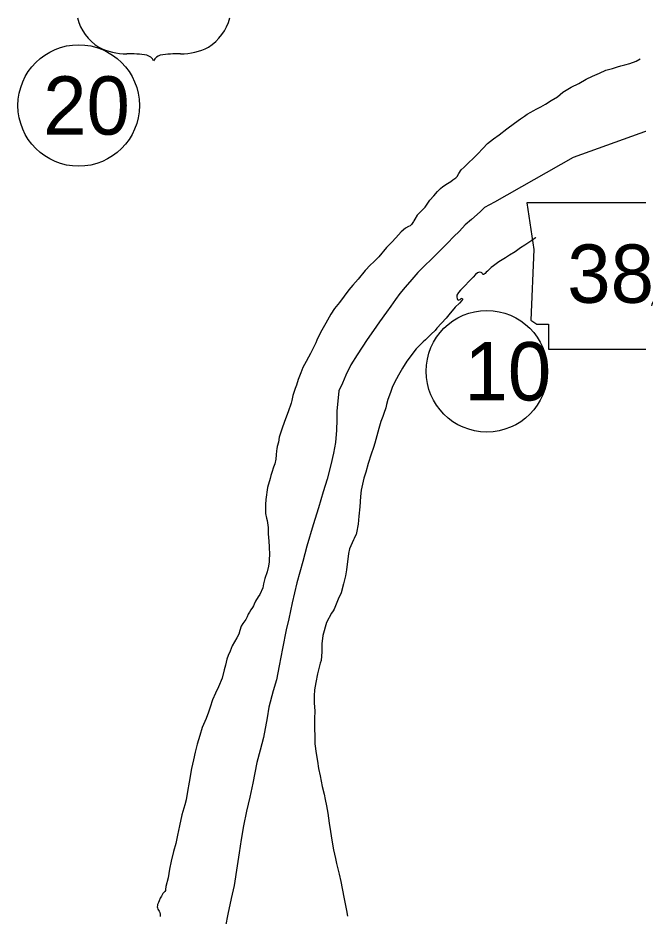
# Model space of a CAD drawing. Extents: x -939622 to -934222, y 1383701 to 1385301.
# Drawn here: x -935529.12 to -935508.91, y 1384368.16 to 1384397.42 of the extents above; entities that cross this region are included whole.
import ezdxf

# ---------------------------------------------------------------- set-up
doc = ezdxf.new("R2010")
doc.units = 0
for name, color, linetype in [('21', 7, 'Continuous'), ('22', 7, 'Continuous'), ('27', 7, 'Continuous'), ('3', 7, 'Continuous'), ('9', 7, 'Continuous')]:
    doc.layers.add(name, color=color, linetype=linetype)

msp = doc.modelspace()

# ---------------------------------------------------------------- linework, layer by layer
at = {"layer": '21'}
msp.add_lwpolyline([(-935512.534, 1384391.402), (-935512.306, 1384389.88), (-935512.407, 1384387.571), (-935512.204, 1384387.444), (-935511.824, 1384387.444), (-935511.824, 1384386.632), (-935508.626, 1384386.632), (-935508.474, 1384386.961), (-935508.525, 1384387.494), (-935508.449, 1384388.103), (-935508.17, 1384388.586), (-935507.992, 1384388.941), (-935507.738, 1384389.322), (-935507.586, 1384389.728), (-935507.459, 1384390.057), (-935507.231, 1384390.337), (-935507.18, 1384390.514), (-935507.281, 1384390.641), (-935508.068, 1384390.641), (-935507.89, 1384390.996), (-935507.865, 1384391.225), (-935507.97, 1384391.4)], close=True, dxfattribs=at)
at = {"layer": '22'}
for centre, radius, start, end in [((-935525.593, 1384397.851), 1.65, 195.1074, 237.1312), ((-935523.807, 1384397.851), 1.65, 302.8688, 344.8926), ((-935525.562, 1384398.37), 2.118, 244.0771, 269.5779), ((-935523.837, 1384398.37), 2.118, 270.4221, 295.9229), ((-935525.513, 1384392.373), 3.88, 81.1942, 90.9539), ((-935525.028, 1384395.851), 0.372, 28.0342, 72.9864), ((-935524.372, 1384395.851), 0.372, 107.0136, 151.9658), ((-935523.886, 1384392.373), 3.88, 89.0461, 98.8058)]:
    msp.add_arc(centre, radius, start, end, dxfattribs=at)
at = {"layer": '27'}
for centre in [(-935527.142, 1384394.568), (-935513.835, 1384385.908)]:
    msp.add_circle(centre, 1.98, dxfattribs=at)
at = {"layer": '3'}
for points in [[(-935514.05, 1384391.106), (-935513.904, 1384391.255), (-935513.739, 1384391.34), (-935513.575, 1384391.426), (-935511.007, 1384392.886), (-935505.305, 1384394.941), (-935505.1, 1384394.984), (-935504.862, 1384395.034), (-935502.501, 1384395.145), (-935502.275, 1384395.134), (-935502.113, 1384395.126), (-935501.952, 1384395.094), (-935501.611, 1384395.052), (-935501.339, 1384395.007), (-935501.096, 1384394.945), (-935500.74, 1384394.849), (-935500.451, 1384394.754), (-935499.59, 1384394.514), (-935498.302, 1384394.098), (-935497.219, 1384393.793), (-935497.03, 1384393.733), (-935496.932, 1384393.68), (-935496.917, 1384393.671)], [(-935514.05, 1384391.106), (-935514.336, 1384390.849), (-935514.539, 1384390.68), (-935514.728, 1384390.479), (-935514.927, 1384390.293), (-935515.113, 1384390.095), (-935515.308, 1384389.903), (-935515.463, 1384389.739), (-935515.604, 1384389.595), (-935515.676, 1384389.534), (-935515.834, 1384389.377), (-935515.978, 1384389.235), (-935516.09, 1384389.128), (-935516.281, 1384388.902), (-935516.495, 1384388.649), (-935516.674, 1384388.439), (-935516.816, 1384388.249), (-935516.971, 1384388.032), (-935517.106, 1384387.83), (-935517.33, 1384387.519), (-935517.527, 1384387.239), (-935517.736, 1384386.944), (-935517.902, 1384386.69), (-935518.062, 1384386.442), (-935518.27, 1384386.113), (-935518.432, 1384385.784), (-935518.544, 1384385.526), (-935518.658, 1384385.268), (-935518.726, 1384384.611), (-935518.729, 1384384.327), (-935518.732, 1384383.993), (-935518.769, 1384383.593), (-935518.837, 1384383.235), (-935518.92, 1384382.86), (-935519.046, 1384382.394), (-935519.172, 1384381.975), (-935519.329, 1384381.459), (-935519.497, 1384380.903), (-935519.701, 1384380.211), (-935519.832, 1384379.714), (-935520.029, 1384379.012), (-935520.178, 1384378.36), (-935520.29, 1384377.84), (-935520.379, 1384377.481), (-935520.494, 1384376.87), (-935520.601, 1384376.308), (-935520.698, 1384375.855), (-935520.8, 1384375.501), (-935520.944, 1384374.964), (-935520.998, 1384374.618), (-935521.12, 1384373.971), (-935521.222, 1384373.566), (-935521.331, 1384373.16), (-935521.466, 1384372.488), (-935521.563, 1384372.029), (-935521.666, 1384371.572), (-935521.769, 1384371.098), (-935521.842, 1384370.654), (-935521.913, 1384370.214), (-935521.973, 1384369.796), (-935522.077, 1384369.152), (-935522.169, 1384368.726), (-935522.285, 1384368.221), (-935522.352, 1384367.833)]]:
    msp.add_lwpolyline(points, dxfattribs=at)
at = {"layer": '9'}
for points in [[(-935516.102, 1384390.991), (-935515.959, 1384391.148), (-935515.843, 1384391.259), (-935515.74, 1384391.423), (-935515.697, 1384391.479), (-935515.568, 1384391.621), (-935515.446, 1384391.765), (-935515.345, 1384391.863), (-935515.27, 1384391.927), (-935515.115, 1384392.024), (-935515.007, 1384392.095), (-935514.94, 1384392.144), (-935514.85, 1384392.214), (-935514.807, 1384392.255), (-935514.752, 1384392.357), (-935514.67, 1384392.472), (-935514.575, 1384392.558), (-935514.126, 1384392.994), (-935513.968, 1384393.17), (-935513.819, 1384393.325), (-935513.622, 1384393.481), (-935513.43, 1384393.617), (-935513.18, 1384393.806), (-935512.93, 1384393.995), (-935512.739, 1384394.136), (-935512.61, 1384394.223), (-935512.523, 1384394.282), (-935512.403, 1384394.347), (-935512.327, 1384394.39), (-935512.206, 1384394.456), (-935512.077, 1384394.522), (-935511.919, 1384394.61), (-935511.738, 1384394.727), (-935511.537, 1384394.851), (-935511.354, 1384395.003), (-935511.088, 1384395.163), (-935510.833, 1384395.289), (-935510.601, 1384395.423), (-935510.393, 1384395.52), (-935510.163, 1384395.621), (-935509.957, 1384395.717), (-935509.871, 1384395.742), (-935509.735, 1384395.776), (-935509.572, 1384395.831), (-935509.468, 1384395.86), (-935509.34, 1384395.89), (-935509.171, 1384395.933), (-935508.965, 1384396.012), (-935508.833, 1384396.09)], [(-935516.102, 1384390.991), (-935516.18, 1384390.863), (-935516.22, 1384390.81), (-935516.228, 1384390.791), (-935516.244, 1384390.752), (-935516.292, 1384390.689), (-935516.339, 1384390.648), (-935516.392, 1384390.625), (-935516.491, 1384390.566), (-935516.624, 1384390.455), (-935516.801, 1384390.26), (-935516.93, 1384390.119), (-935517.111, 1384389.937), (-935517.362, 1384389.639), (-935517.436, 1384389.561), (-935517.531, 1384389.46), (-935517.629, 1384389.378), (-935517.801, 1384389.193), (-935518.031, 1384388.911), (-935518.209, 1384388.714), (-935518.337, 1384388.561), (-935518.49, 1384388.355), (-935518.64, 1384388.147), (-935518.799, 1384387.956), (-935518.923, 1384387.764), (-935519.09, 1384387.479), (-935519.212, 1384387.248), (-935519.29, 1384387.103), (-935519.377, 1384386.918), (-935519.41, 1384386.839), (-935519.581, 1384386.488), (-935519.65, 1384386.367), (-935519.731, 1384386.228), (-935519.836, 1384386.031), (-935519.901, 1384385.862), (-935519.984, 1384385.635), (-935520.039, 1384385.461), (-935520.082, 1384385.345), (-935520.162, 1384385.118), (-935520.197, 1384384.957), (-935520.218, 1384384.869), (-935520.316, 1384384.584), (-935520.405, 1384384.354), (-935520.445, 1384384.244), (-935520.512, 1384384.055), (-935520.604, 1384383.764), (-935520.63, 1384383.603), (-935520.669, 1384383.454), (-935520.684, 1384383.384), (-935520.692, 1384383.311), (-935520.699, 1384383.19), (-935520.717, 1384383.042), (-935520.749, 1384382.896), (-935520.786, 1384382.786), (-935520.845, 1384382.615), (-935520.879, 1384382.511), (-935520.899, 1384382.413), (-935520.982, 1384382.123), (-935521.038, 1384381.735), (-935521.054, 1384381.569), (-935521.047, 1384381.274), (-935521.02, 1384381.118), (-935520.998, 1384381.041), (-935520.968, 1384380.816), (-935520.962, 1384380.608), (-935520.945, 1384380.368), (-935520.931, 1384380.185), (-935520.926, 1384379.929), (-935520.929, 1384379.787), (-935520.934, 1384379.696), (-935520.952, 1384379.563), (-935520.995, 1384379.371), (-935521.073, 1384379.16), (-935521.119, 1384378.983), (-935521.131, 1384378.919), (-935521.14, 1384378.855), (-935521.238, 1384378.631), (-935521.286, 1384378.56), (-935521.376, 1384378.414), (-935521.42, 1384378.316), (-935521.444, 1384378.267), (-935521.481, 1384378.208), (-935521.529, 1384378.133), (-935521.531, 1384378.13), (-935521.576, 1384378.059), (-935521.612, 1384377.991), (-935521.648, 1384377.911), (-935521.695, 1384377.816), (-935521.791, 1384377.694), (-935521.841, 1384377.608), (-935521.886, 1384377.464), (-935521.92, 1384377.345), (-935521.983, 1384377.219), (-935522.134, 1384376.965), (-935522.207, 1384376.79), (-935522.264, 1384376.649), (-935522.31, 1384376.524), (-935522.359, 1384376.335), (-935522.397, 1384376.185), (-935522.463, 1384375.908), (-935522.579, 1384375.623)], [(-935512.242, 1384390.265), (-935512.249, 1384390.261), (-935512.374, 1384390.171), (-935512.598, 1384390.02), (-935512.741, 1384389.929), (-935512.915, 1384389.804), (-935513.093, 1384389.688), (-935513.227, 1384389.601), (-935513.446, 1384389.471), (-935513.621, 1384389.349), (-935513.696, 1384389.288), (-935513.759, 1384389.222), (-935513.811, 1384389.175), (-935513.854, 1384389.134), (-935513.892, 1384389.099), (-935513.921, 1384389.073), (-935513.944, 1384389.057), (-935513.968, 1384389.062), (-935513.978, 1384389.086), (-935513.985, 1384389.101), (-935514.001, 1384389.118), (-935514.022, 1384389.132), (-935514.07, 1384389.133), (-935514.141, 1384389.112), (-935514.205, 1384389.067), (-935514.279, 1384388.98), (-935514.423, 1384388.829), (-935514.543, 1384388.7), (-935514.692, 1384388.546), (-935514.761, 1384388.471), (-935514.814, 1384388.384), (-935514.817, 1384388.327), (-935514.8, 1384388.279), (-935514.79, 1384388.252), (-935514.783, 1384388.235), (-935514.762, 1384388.226), (-935514.735, 1384388.237), (-935514.709, 1384388.25), (-935514.692, 1384388.263), (-935514.668, 1384388.276), (-935514.657, 1384388.285), (-935514.645, 1384388.292), (-935514.629, 1384388.274), (-935514.628, 1384388.241), (-935514.65, 1384388.21), (-935514.728, 1384388.131), (-935514.872, 1384387.999), (-935515.077, 1384387.752), (-935515.162, 1384387.64), (-935515.314, 1384387.476), (-935515.463, 1384387.313), (-935515.525, 1384387.241), (-935515.649, 1384387.121), (-935515.764, 1384387.005), (-935515.833, 1384386.936), (-935515.911, 1384386.866), (-935516.008, 1384386.765), (-935516.135, 1384386.636), (-935516.447, 1384386.234), (-935516.59, 1384386.014), (-935516.721, 1384385.785), (-935516.848, 1384385.539), (-935516.919, 1384385.376), (-935516.972, 1384385.22), (-935517.067, 1384384.984), (-935517.111, 1384384.831), (-935517.133, 1384384.713), (-935517.141, 1384384.685), (-935517.181, 1384384.569), (-935517.229, 1384384.437), (-935517.296, 1384384.268), (-935517.359, 1384384.043), (-935517.491, 1384383.57), (-935517.536, 1384383.426), (-935517.61, 1384383.212), (-935517.708, 1384382.903), (-935517.779, 1384382.617), (-935517.843, 1384382.421)], [(-935517.843, 1384382.421), (-935517.931, 1384382.038), (-935517.952, 1384381.823), (-935517.976, 1384381.496), (-935518.005, 1384381.191), (-935518.036, 1384380.93), (-935518.086, 1384380.639), (-935518.099, 1384380.593), (-935518.135, 1384380.519), (-935518.165, 1384380.458), (-935518.184, 1384380.418), (-935518.312, 1384380.12), (-935518.342, 1384379.971), (-935518.412, 1384379.44), (-935518.448, 1384379.24), (-935518.506, 1384378.987), (-935518.589, 1384378.688), (-935518.679, 1384378.488), (-935518.817, 1384378.154), (-935518.842, 1384378.099), (-935518.895, 1384378.024), (-935519.062, 1384377.727), (-935519.182, 1384377.297), (-935519.212, 1384377.028), (-935519.218, 1384376.765), (-935519.242, 1384376.481), (-935519.265, 1384376.396), (-935519.355, 1384376.051), (-935519.415, 1384375.768), (-935519.452, 1384375.526), (-935519.468, 1384375.329), (-935519.46, 1384375.091), (-935519.447, 1384374.842), (-935519.457, 1384374.588), (-935519.455, 1384374.275), (-935519.446, 1384374.004), (-935519.439, 1384373.772), (-935519.396, 1384373.457), (-935519.361, 1384373.206), (-935519.323, 1384372.969), (-935519.274, 1384372.727), (-935519.205, 1384372.384), (-935519.14, 1384372.127), (-935519.102, 1384371.951), (-935519.061, 1384371.754), (-935519.017, 1384371.512), (-935518.979, 1384371.188), (-935518.934, 1384370.909), (-935518.892, 1384370.631), (-935518.834, 1384370.314), (-935518.771, 1384370.036), (-935518.733, 1384369.866), (-935518.652, 1384369.52), (-935518.597, 1384369.278), (-935518.548, 1384369.057), (-935518.483, 1384368.723), (-935518.409, 1384368.34), (-935518.374, 1384368.155)], [(-935522.579, 1384375.623), (-935522.685, 1384375.422), (-935522.78, 1384375.198), (-935522.86, 1384374.969), (-935522.912, 1384374.801), (-935522.99, 1384374.598), (-935523.115, 1384374.298), (-935523.197, 1384374.044), (-935523.278, 1384373.763), (-935523.341, 1384373.498), (-935523.397, 1384373.252), (-935523.468, 1384372.968), (-935523.545, 1384372.522), (-935523.597, 1384372.212), (-935523.64, 1384371.945), (-935523.686, 1384371.781), (-935523.78, 1384371.457), (-935523.854, 1384371.092), (-935523.916, 1384370.797), (-935523.979, 1384370.52), (-935524.046, 1384370.258), (-935524.128, 1384369.944), (-935524.186, 1384369.688), (-935524.222, 1384369.407), (-935524.299, 1384369.12), (-935524.31, 1384369.026), (-935524.317, 1384368.987), (-935524.337, 1384368.956), (-935524.36, 1384368.936), (-935524.397, 1384368.89), (-935524.447, 1384368.809), (-935524.483, 1384368.735), (-935524.519, 1384368.652), (-935524.54, 1384368.597), (-935524.568, 1384368.539), (-935524.578, 1384368.499), (-935524.582, 1384368.463), (-935524.577, 1384368.421), (-935524.558, 1384368.382), (-935524.535, 1384368.347), (-935524.516, 1384368.315), (-935524.499, 1384368.27), (-935524.485, 1384368.22), (-935524.487, 1384368.138)]]:
    msp.add_lwpolyline(points, dxfattribs=at)

# ---------------------------------------------------------------- texts
at = {"layer": '21'}
msp.add_text('38', height=1.9008, dxfattribs=at).set_placement((-935511.214, 1384388.139))
at = {"layer": '27'}
for s, p in [('20', (-935528.3, 1384393.618)), ('10', (-935514.567, 1384384.958))]:
    msp.add_text(s, height=1.9008, dxfattribs=at).set_placement(p)

doc.saveas('drawing.dxf')
